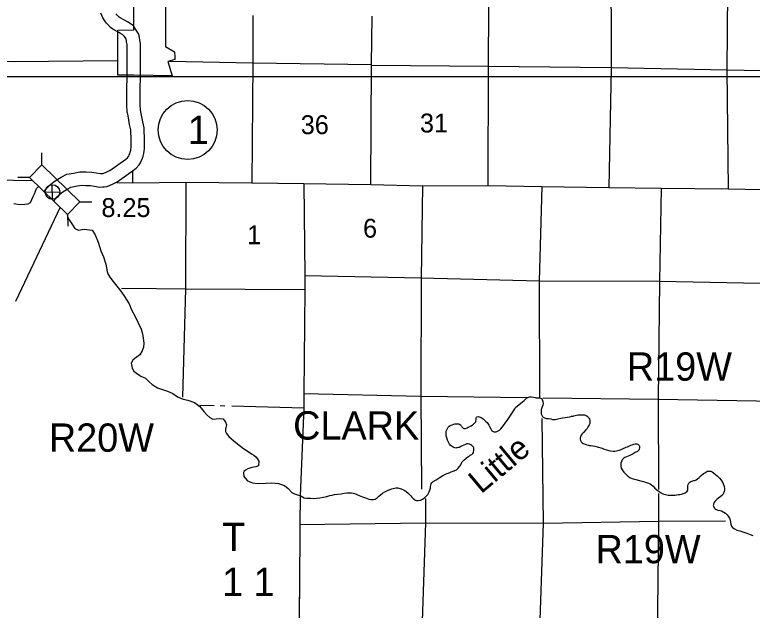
# Model space of a CAD drawing. Extents: x 369523 to 838377, y 495025 to 936819.
# Drawn here: x 563289 to 596328, y 646707 to 673361 of the extents above; entities that cross this region are included whole.
import ezdxf

# ---------------------------------------------------------------- set-up
doc = ezdxf.new("R2010")
doc.units = 0
for name, color, linetype in [('21', 7, 'Continuous'), ('DSN_BRDG_Annotation', 7, 'Continuous'), ('DSN_DRFT_Common-Annotations', 7, 'Continuous'), ('DSN_DRFT_Common-Line', 7, 'Continuous'), ('Level 1', 7, 'Continuous'), ('Level 10', 7, 'Continuous'), ('Level 15', 7, 'Continuous'), ('Level 2', 7, 'Continuous'), ('Level 21', 7, 'Continuous'), ('Level 22', 7, 'Continuous'), ('Level 6', 7, 'Continuous')]:
    doc.layers.add(name, color=color, linetype=linetype)

msp = doc.modelspace()

# ---------------------------------------------------------------- linework, layer by layer
at = {"layer": '21'}
for p, q in [((833097, 670584), (558537, 670584)), ((563335, 660542), (565337, 664768)), ((572908, 647977), (572908, 647977))]:
    msp.add_line(p, q, dxfattribs=at)
at = {"layer": 'DSN_DRFT_Common-Annotations'}
for p, q in [((564986, 665102), (564971, 665753)), ((564653, 665420), (565304, 665435))]:
    msp.add_line(p, q, dxfattribs=at)
msp.add_circle((564978, 665428), 326, dxfattribs=at)
at = {"layer": 'DSN_DRFT_Common-Line'}
msp.add_circle((571038, 668204), 1320, dxfattribs=at)
at = {"layer": 'Level 1'}
for points in [[(567550, 666394), (568259, 666904), (568334, 666955), (568375, 667002), (568396, 667036), (568422, 667086), (568441, 667134), (568461, 667207), (568489, 667298), (568495, 667330), (568500, 667413), (568506, 667533), (568507, 667690), (568504, 667885), (568493, 668075), (568484, 668217), (568437, 668454), (568365, 668830), (568328, 669032), (568311, 669293), (568319, 671313), (568326, 671837), (568321, 671935), (568319, 672032), (568303, 672147), (568294, 672225), (568285, 672257), (568260, 672300), (568200, 672387), (568167, 672437), (568126, 672464), (568031, 672527), (567875, 672609), (567688, 672721), (567581, 672798), (567454, 672922), (567403, 672978), (567348, 673052), (567235, 673221), (567139, 673427)], [(567872, 665887), (568603, 666412), (568733, 666501), (568861, 666646), (568918, 666740), (568968, 666836), (569011, 666945), (569037, 667037), (569072, 667152), (569092, 667256), (569100, 667381), (569106, 667517), (569107, 667693), (569104, 667907), (569092, 668112), (569080, 668295), (569026, 668569), (568955, 668940), (568925, 669105), (568911, 669312), (568919, 671308), (568927, 671850), (568921, 671956), (568919, 672079), (568899, 672224), (568885, 672341), (568842, 672493), (568765, 672624), (568699, 672720), (568604, 672868), (568456, 672966), (568337, 673044), (568170, 673132), (568018, 673223), (567967, 673260), (567884, 673341), (567866, 673360), (567839, 673397)], [(566750, 666311), (567136, 666251), (567187, 666251), (567219, 666254), (567257, 666261), (567306, 666280), (567358, 666303), (567450, 666344), (567539, 666387), (567550, 666394)], [(564613, 665457), (564737, 665611), (564903, 665780), (565104, 665934), (565368, 666097), (565617, 666223), (565920, 666278), (566209, 666327), (566486, 666325), (566750, 666311)], [(566687, 665713), (567094, 665650), (567219, 665652), (567294, 665659), (567419, 665679), (567537, 665726), (567600, 665754), (567702, 665800), (567846, 665869), (567872, 665887)], [(565054, 665047), (565186, 665212), (565302, 665330), (565445, 665439), (565661, 665573), (565809, 665648), (566024, 665687), (566258, 665727), (566468, 665726), (566687, 665713)]]:
    msp.add_lwpolyline(points, dxfattribs=at)
at = {"layer": 'Level 15'}
for points in [[(579238, 665771), (579270, 671100), (579266, 671138), (579306, 673299)], [(548438, 666140), (549830, 666101), (552672, 666103), (555020, 666107), (557941, 666078), (560325, 666012), (563229, 665963), (564079, 665945)], [(567863, 665852), (568578, 665834)], [(568578, 665834), (570960, 665869), (573906, 665838), (576238, 665814), (579238, 665771), (581549, 665711), (584503, 665720), (586903, 665676), (589897, 665633), (592253, 665601), (595264, 665568), (597516, 665528), (600480, 665495), (602734, 665473), (605886, 665418)], [(576238, 665814), (576283, 661672), (576284, 661059), (576243, 656409), (576235, 655765), (576081, 651840)]]:
    msp.add_lwpolyline(points, dxfattribs=at)
at = {"layer": 'Level 2'}
msp.add_lwpolyline([(570041, 673975), (570046, 671944), (570448, 671701), (570466, 671469), (570463, 671362), (570140, 671268), (570344, 670630), (568622, 670654), (567902, 670664), (567906, 671293), (567914, 672679), (568627, 672692), (568624, 674003), (570041, 673975)], dxfattribs=at)
at = {"layer": 'Level 21'}
for p, q in [((564509, 666647), (564502, 667175)), ((563955, 666081), (563427, 666074)), ((566208, 664987), (566736, 664993)), ((565655, 664421), (565661, 663893))]:
    msp.add_line(p, q, dxfattribs=at)
msp.add_lwpolyline([(563955, 666081), (565655, 664421), (566208, 664987), (564509, 666647)], close=True, dxfattribs=at)
at = {"layer": 'Level 22'}
for points in [[(584503, 665720), (584515, 671055), (584537, 676328), (584437, 681553), (584406, 686909)], [(589971, 686884), (589989, 681541), (589999, 676249), (590001, 670994), (589897, 665633)], [(595264, 665568), (595211, 670897), (595246, 676160), (595266, 681506), (595226, 686791)], [(573957, 673324), (573960, 671213), (573906, 665838)], [(547480, 671425), (552737, 671312), (558049, 671278), (563261, 671266), (567897, 671308)], [(570226, 671284), (573960, 671213), (579266, 671138)], [(579270, 671100), (584515, 671055), (590001, 670994), (595211, 670897), (600534, 670794), (605906, 670727)], [(568578, 665834), (568582, 666369)], [(570960, 665869), (570943, 661092), (570802, 656246)], [(581549, 665711), (581491, 661577), (581487, 656294), (581515, 652125)], [(586903, 665676), (586789, 661440), (586791, 656249)], [(592253, 665601), (592170, 661427), (592107, 656148), (592132, 652105)], [(602718, 661287), (597448, 661310), (592170, 661427), (586789, 661440), (581491, 661577), (576283, 661672)], [(568069, 661124), (569643, 661112)], [(569643, 661112), (570943, 661092), (576284, 661059)], [(576243, 656409), (581487, 656294), (586250, 656224)], [(586957, 656207), (592107, 656148), (597398, 656061), (602678, 655976)], [(571583, 655887), (572223, 655873)], [(572489, 655866), (572708, 655860)], [(573007, 655856), (576235, 655765)], [(586908, 655290), (586959, 650609), (586784, 645414)], [(592081, 645399), (592136, 650696), (592143, 651931)], [(581694, 651703), (581690, 650621), (581513, 645330)], [(576061, 650541), (581690, 650621), (586959, 650609), (592136, 650696), (595130, 650703)]]:
    msp.add_lwpolyline(points, dxfattribs=at)
at = {"layer": 'Level 6'}
for points in [[(563246, 664907), (563520, 664871), (563743, 664886), (563887, 664895), (563998, 664962), (564055, 665091), (564117, 665222), (564168, 665343), (564212, 665471), (564269, 665582), (564332, 665660)], [(565643, 664451), (565656, 664323), (565725, 664177), (565873, 663965), (565985, 663798), (566148, 663723), (566405, 663764), (566751, 663725), (566897, 663511), (567020, 663188), (567142, 662788), (567266, 662525), (567377, 662196), (567435, 661870), (567466, 661764), (567549, 661609), (567736, 661359), (568049, 660989), (568199, 660757), (568408, 660424), (568523, 660155), (568690, 659853), (568804, 659607), (568951, 659289), (569015, 659073), (569049, 658879), (569076, 658661), (569053, 658483)], [(569053, 658483), (569001, 658312), (568887, 658146), (568669, 657976), (568574, 657905), (568500, 657764), (568546, 657542), (568629, 657409), (568748, 657312), (568943, 657190), (569140, 657094), (569226, 657021), (569311, 656931), (569446, 656817), (569525, 656763), (569605, 656708), (569687, 656665), (569766, 656636)], [(569687, 656665), (570125, 656513), (570377, 656412), (570587, 656262), (570832, 656157), (571047, 656109), (571349, 656001), (571578, 655819), (571765, 655599), (571901, 655459), (572034, 655327), (572157, 655260), (572312, 655270), (572464, 655295), (572630, 655271), (572738, 655132), (572768, 655009), (572732, 654812), (572735, 654702), (572768, 654617), (572880, 654482), (573123, 654269), (573400, 654046), (573543, 653948), (573695, 653847), (573891, 653714), (574004, 653649), (574091, 653566), (574148, 653500), (574231, 653377), (574203, 653171), (574090, 653128), (573912, 653096), (573734, 653038), (573626, 652979), (573557, 652924), (573537, 652858), (573555, 652698), (573720, 652506), (573943, 652411), (574196, 652387), (574553, 652397), (574813, 652406), (575100, 652385), (575378, 652290), (575540, 652150), (575704, 651974), (575829, 651910), (576006, 651857), (576081, 651840), (576061, 650541), (576068, 650299), (576045, 647872), (576031, 646751)], [(583327, 654061), (583269, 654035), (583195, 653997), (583105, 653975), (583082, 653969), (583042, 653967), (582998, 653979), (582966, 653991), (582932, 654009), (582890, 654031), (582840, 654063), (582798, 654099), (582767, 654139), (582731, 654201), (582705, 654267), (582673, 654319), (582641, 654422), (582622, 654516), (582610, 654640), (582616, 654716), (582672, 654840), (582688, 654878), (582706, 654898), (582754, 654940), (582800, 654970), (582884, 655006), (582961, 655034), (583001, 655046), (583109, 655056), (583181, 655046), (583223, 655028), (583251, 655010), (583277, 654980), (583296, 654953), (583316, 654919), (583350, 654881), (583372, 654861), (583414, 654849), (583484, 654845), (583552, 654871), (583600, 654895), (583669, 654927), (583741, 654961), (583795, 654999), (583845, 655041), (583885, 655073), (583917, 655103), (583939, 655143), (583949, 655183), (583961, 655239), (583965, 655279), (583965, 655321), (583975, 655349), (583995, 655369), (584031, 655373), (584077, 655371), (584101, 655371), (584191, 655331), (584278, 655273), (584330, 655219), (584388, 655161), (584448, 655113), (584489, 655062), (584527, 654990), (584559, 654926), (584617, 654822), (584641, 654770), (584664, 654744), (584716, 654712), (584760, 654694), (584804, 654694), (584852, 654698), (584920, 654718), (585000, 654766), (585064, 654830), (585125, 654900), (585189, 654976), (585259, 655078), (585379, 655244), (585465, 655380), (585687, 655726), (585727, 655780), (585809, 655856), (585867, 655908), (585963, 655982), (586037, 656036), (586109, 656092), (586157, 656136), (586218, 656198), (586274, 656234), (586366, 656262), (586434, 656260), (586524, 656240), (586605, 656224), (586655, 656218), (586731, 656211), (586779, 656217), (586815, 656215), (586847, 656205), (586889, 656179), (586923, 656135)], [(583327, 654061), (583269, 654035), (583195, 653997), (583105, 653975), (583082, 653969), (583042, 653967), (582998, 653979), (582966, 653991), (582932, 654009), (582890, 654031), (582840, 654063), (582798, 654099), (582767, 654139), (582731, 654201), (582705, 654267), (582673, 654319), (582641, 654422), (582622, 654516), (582610, 654640), (582616, 654716), (582672, 654840), (582688, 654878), (582706, 654898), (582754, 654940), (582800, 654970), (582884, 655006), (582961, 655034), (583001, 655046), (583109, 655056), (583181, 655046), (583223, 655028), (583251, 655010), (583277, 654980), (583296, 654953), (583316, 654919), (583350, 654881), (583372, 654861), (583414, 654849), (583484, 654845), (583552, 654871), (583600, 654895), (583669, 654927), (583741, 654961), (583795, 654999), (583845, 655041), (583885, 655073), (583917, 655103), (583939, 655143), (583949, 655183), (583961, 655239), (583965, 655279), (583965, 655321), (583975, 655349), (583995, 655369), (584031, 655373), (584077, 655371), (584101, 655371), (584191, 655331), (584278, 655273), (584330, 655219), (584388, 655161), (584448, 655113), (584489, 655062), (584527, 654990), (584559, 654926), (584617, 654822), (584641, 654770), (584664, 654744), (584716, 654712), (584760, 654694), (584804, 654694), (584852, 654698), (584920, 654718), (585000, 654766), (585064, 654830), (585125, 654900), (585189, 654976), (585259, 655078), (585379, 655244), (585465, 655380), (585687, 655726), (585727, 655780), (585809, 655856), (585867, 655908), (585963, 655982), (586037, 656036), (586109, 656092), (586157, 656136), (586218, 656198), (586274, 656234), (586366, 656262), (586434, 656260), (586524, 656240), (586605, 656224), (586655, 656218), (586731, 656211), (586779, 656217), (586815, 656215), (586847, 656205), (586889, 656179), (586923, 656135)], [(586923, 656135), (586950, 656045), (586960, 655967), (586952, 655893), (586920, 655807), (586888, 655727), (586872, 655685), (586866, 655593), (586874, 655501), (586882, 655471), (586896, 655443), (586935, 655380), (586965, 655348), (587017, 655324), (587115, 655296), (587202, 655282), (587310, 655270), (587386, 655246), (587492, 655250), (587613, 655276), (587755, 655304), (587829, 655320), (587941, 655336), (588032, 655353), (588150, 655369), (588230, 655387), (588306, 655399), (588340, 655407), (588399, 655421), (588461, 655439), (588519, 655451), (588583, 655457), (588661, 655457), (588711, 655457), (588769, 655455), (588808, 655453), (588852, 655441), (588886, 655425), (588928, 655393), (588958, 655369), (588986, 655337), (589012, 655302), (589038, 655266), (589047, 655230), (589055, 655166), (589055, 655116), (589051, 655072), (589019, 655002), (588977, 654924), (588927, 654838), (588869, 654780), (588765, 654664), (588709, 654606), (588669, 654550), (588645, 654498), (588629, 654448), (588625, 654418), (588623, 654358), (588633, 654300), (588663, 654248), (588709, 654200), (588747, 654172), (588840, 654134), (588912, 654108), (588992, 654089), (589032, 654085), (589104, 654079), (589193, 654071), (589281, 654053), (589385, 654021), (589598, 653959), (589690, 653923), (589797, 653882), (589907, 653852), (589973, 653838), (590095, 653830), (590172, 653828), (590252, 653844), (590306, 653860), (590382, 653876), (590432, 653894), (590512, 653928), (590575, 653958), (590625, 653978), (590677, 654000), (590735, 654024), (590793, 654048), (590885, 654090), (590945, 654112), (591023, 654142), (591082, 654156), (591120, 654160), (591158, 654159), (591204, 654143), (591238, 654115), (591260, 654085), (591274, 654053), (591282, 654009), (591280, 653971), (591268, 653919), (591244, 653875)], [(586923, 656135), (586950, 656045), (586960, 655967), (586952, 655893), (586920, 655807), (586888, 655727), (586872, 655685), (586866, 655593), (586874, 655501), (586882, 655471), (586896, 655443), (586935, 655380), (586965, 655348), (587017, 655324), (587115, 655296), (587202, 655282), (587310, 655270), (587386, 655246), (587492, 655250), (587613, 655276), (587755, 655304), (587829, 655320), (587941, 655336), (588032, 655353), (588150, 655369), (588230, 655387), (588306, 655399), (588340, 655407), (588399, 655421), (588461, 655439), (588519, 655451), (588583, 655457), (588661, 655457), (588711, 655457), (588769, 655455), (588808, 655453), (588852, 655441), (588886, 655425), (588928, 655393), (588958, 655369), (588986, 655337), (589012, 655302), (589038, 655266), (589047, 655230), (589055, 655166), (589055, 655116), (589051, 655072), (589019, 655002), (588977, 654924), (588927, 654838), (588869, 654780), (588765, 654664), (588709, 654606), (588669, 654550), (588645, 654498), (588629, 654448), (588625, 654418), (588623, 654358), (588633, 654300), (588663, 654248), (588709, 654200), (588747, 654172), (588840, 654134), (588912, 654108), (588992, 654089), (589032, 654085), (589104, 654079), (589193, 654071), (589281, 654053), (589385, 654021), (589598, 653959), (589690, 653923), (589797, 653882), (589907, 653852), (589973, 653838), (590095, 653830), (590172, 653828), (590252, 653844), (590306, 653860), (590382, 653876), (590432, 653894), (590512, 653928), (590575, 653958), (590625, 653978), (590677, 654000), (590735, 654024), (590793, 654048), (590885, 654090), (590945, 654112), (591023, 654142), (591082, 654156), (591120, 654160), (591158, 654159), (591204, 654143), (591238, 654115), (591260, 654085), (591274, 654053), (591282, 654009), (591280, 653971), (591268, 653919), (591244, 653875)], [(573113, 654278), (573123, 654269), (573400, 654046), (573543, 653948), (573695, 653847), (573891, 653714), (574004, 653649), (574091, 653566), (574148, 653500), (574231, 653377), (574203, 653171), (574090, 653128), (573912, 653096), (573734, 653038), (573626, 652979), (573557, 652924), (573537, 652858), (573555, 652698), (573720, 652506), (573943, 652411), (574196, 652387), (574553, 652397), (574813, 652406), (575100, 652385), (575378, 652290), (575540, 652150), (575704, 651974), (575829, 651910), (576006, 651857), (576081, 651840), (576061, 650541), (576068, 650299), (576045, 647872), (576011, 645207)], [(576081, 651840), (576248, 651733), (576370, 651725), (576558, 651717), (576679, 651711), (576809, 651729), (576963, 651742), (577116, 651766), (577272, 651804), (577399, 651836), (577503, 651862), (577619, 651882), (577755, 651908), (577914, 651920), (578050, 651942), (578170, 651960), (578245, 651961), (578333, 651963), (578369, 651957), (578447, 651943), (578551, 651911), (578642, 651875), (578716, 651845), (578875, 651779), (578995, 651733), (579081, 651702), (579157, 651682), (579246, 651666), (579354, 651662), (579442, 651684), (579522, 651740), (579598, 651806), (579679, 651878), (579759, 651942), (579863, 652008), (579981, 652066), (580097, 652110), (580188, 652140), (580356, 652182), (580456, 652190), (580599, 652147), (580731, 652077), (580807, 652031), (580926, 651935), (581028, 651829), (581080, 651775), (581143, 651713), (581193, 651660), (581229, 651634), (581291, 651616), (581361, 651614), (581464, 651634), (581562, 651672), (581644, 651738), (581720, 651810), (581790, 651894), (581848, 652004), (581884, 652074), (581916, 652164), (581914, 652246), (581950, 652366), (581980, 652408), (582036, 652462), (582170, 652550), (582296, 652632), (582473, 652734), (582609, 652806), (582751, 652862), (582843, 652900), (582970, 652948), (583074, 652998), (583158, 653070), (583230, 653154), (583268, 653220), (583304, 653288), (583334, 653348), (583360, 653380), (583410, 653426), (583526, 653524), (583586, 653570), (583645, 653604), (583695, 653642), (583727, 653662), (583759, 653680), (583789, 653708), (583805, 653726), (583835, 653764), (583847, 653798), (583859, 653858), (583859, 653900), (583859, 653934), (583855, 653972), (583836, 654002), (583772, 654076), (583716, 654112), (583654, 654140), (583608, 654152), (583541, 654151), (583477, 654131), (583411, 654101), (583327, 654061)], [(576081, 651840), (576248, 651733), (576370, 651725), (576558, 651717), (576679, 651711), (576809, 651729), (576963, 651742), (577116, 651766), (577272, 651804), (577399, 651836), (577503, 651862), (577619, 651882), (577755, 651908), (577914, 651920), (578050, 651942), (578170, 651960), (578245, 651961), (578333, 651963), (578369, 651957), (578447, 651943), (578551, 651911), (578642, 651875), (578716, 651845), (578875, 651779), (578995, 651733), (579081, 651702), (579157, 651682), (579246, 651666), (579354, 651662), (579442, 651684), (579522, 651740), (579598, 651806), (579679, 651878), (579759, 651942), (579863, 652008), (579981, 652066), (580097, 652110), (580188, 652140), (580356, 652182), (580456, 652190), (580599, 652147), (580731, 652077), (580807, 652031), (580926, 651935), (581028, 651829), (581080, 651775), (581143, 651713), (581193, 651660), (581229, 651634), (581291, 651616), (581361, 651614), (581464, 651634), (581562, 651672), (581644, 651738), (581720, 651810), (581790, 651894), (581848, 652004), (581884, 652074), (581916, 652164), (581914, 652246), (581950, 652366), (581980, 652408), (582036, 652462), (582170, 652550), (582296, 652632), (582473, 652734), (582609, 652806), (582751, 652862), (582843, 652900), (582970, 652948), (583074, 652998), (583158, 653070), (583230, 653154), (583268, 653220), (583304, 653288), (583334, 653348), (583360, 653380), (583410, 653426), (583526, 653524), (583586, 653570), (583645, 653604), (583695, 653642), (583727, 653662), (583759, 653680), (583789, 653708), (583805, 653726), (583835, 653764), (583847, 653798), (583859, 653858), (583859, 653900), (583859, 653934), (583855, 653972), (583836, 654002), (583772, 654076), (583716, 654112), (583654, 654140), (583608, 654152), (583541, 654151), (583477, 654131), (583411, 654101), (583327, 654061)], [(591244, 653875), (591220, 653843), (591180, 653809), (591078, 653761), (590988, 653711), (590906, 653669), (590842, 653637), (590770, 653605), (590697, 653569), (590623, 653537), (590579, 653515), (590557, 653499), (590501, 653435), (590467, 653369), (590447, 653297), (590437, 653235), (590435, 653143), (590454, 653067), (590494, 652993), (590576, 652891), (590632, 652825), (590677, 652777), (590749, 652711), (590849, 652652), (590909, 652622), (591000, 652588), (591118, 652552), (591273, 652512), (591375, 652486), (591449, 652466), (591529, 652446), (591636, 652411), (591682, 652393), (591754, 652363), (591814, 652325), (591887, 652253), (591959, 652169), (592047, 652099), (592110, 652049), (592198, 651987), (592290, 651932), (592362, 651906), (592439, 651880), (592565, 651864), (592701, 651862), (592778, 651858), (592874, 651858), (592956, 651872), (593016, 651882), (593090, 651892), (593153, 651902), (593201, 651914), (593253, 651928), (593299, 651949), (593325, 651965), (593361, 651989), (593393, 652013), (593421, 652047), (593437, 652085), (593447, 652128), (593447, 652182), (593447, 652210), (593449, 652280), (593461, 652338), (593491, 652398), (593527, 652434), (593571, 652466), (593621, 652484), (593717, 652508), (593751, 652518), (593809, 652546), (593877, 652592), (593950, 652642), (594034, 652736), (594138, 652826), (594198, 652863), (594274, 652909), (594312, 652925), (594354, 652939), (594414, 652939), (594473, 652927), (594527, 652903), (594663, 652797), (594701, 652769), (594760, 652719), (594862, 652621), (594942, 652526), (595013, 652408), (595067, 652242), (595079, 652162), (595079, 652100), (595065, 652026), (595052, 651972), (595042, 651940), (595020, 651900), (594967, 651838), (594883, 651772), (594821, 651726), (594741, 651664), (594709, 651636), (594651, 651580)], [(591244, 653875), (591220, 653843), (591180, 653809), (591078, 653761), (590988, 653711), (590906, 653669), (590842, 653637), (590770, 653605), (590697, 653569), (590623, 653537), (590579, 653515), (590557, 653499), (590501, 653435), (590467, 653369), (590447, 653297), (590437, 653235), (590435, 653143), (590454, 653067), (590494, 652993), (590576, 652891), (590632, 652825), (590677, 652777), (590749, 652711), (590849, 652652), (590909, 652622), (591000, 652588), (591118, 652552), (591273, 652512), (591375, 652486), (591449, 652466), (591529, 652446), (591636, 652411), (591682, 652393), (591754, 652363), (591814, 652325), (591887, 652253), (591959, 652169), (592047, 652099), (592110, 652049), (592198, 651987), (592290, 651932), (592362, 651906), (592439, 651880), (592565, 651864), (592701, 651862), (592778, 651858), (592874, 651858), (592956, 651872), (593016, 651882), (593090, 651892), (593153, 651902), (593201, 651914), (593253, 651928), (593299, 651949), (593325, 651965), (593361, 651989), (593393, 652013), (593421, 652047), (593437, 652085), (593447, 652128), (593447, 652182), (593447, 652210), (593449, 652280), (593461, 652338), (593491, 652398), (593527, 652434), (593571, 652466), (593621, 652484), (593717, 652508), (593751, 652518), (593809, 652546), (593877, 652592), (593950, 652642), (594034, 652736), (594138, 652826), (594198, 652863), (594274, 652909), (594312, 652925), (594354, 652939), (594414, 652939), (594473, 652927), (594527, 652903), (594663, 652797), (594701, 652769), (594760, 652719), (594862, 652621), (594942, 652526), (595013, 652408), (595067, 652242), (595079, 652162), (595079, 652100), (595065, 652026), (595052, 651972), (595042, 651940), (595020, 651900), (594967, 651838), (594883, 651772), (594821, 651726), (594741, 651664), (594709, 651636), (594651, 651580)], [(594651, 651580), (594625, 651534), (594609, 651504), (594599, 651476), (594585, 651432), (594583, 651390), (594593, 651360), (594613, 651314), (594645, 651264), (594672, 651232), (594722, 651211), (594786, 651193), (594890, 651171), (594946, 651155), (595123, 651055), (595201, 650981), (595248, 650923), (595282, 650875), (595308, 650835), (595340, 650743), (595348, 650648), (595364, 650558), (595393, 650476), (595439, 650416), (595539, 650348), (595634, 650298), (595776, 650254), (595947, 650195), (596087, 650151), (596238, 650097), (596348, 650057)], [(594651, 651580), (594625, 651534), (594609, 651504), (594599, 651476), (594585, 651432), (594583, 651390), (594593, 651360), (594613, 651314), (594645, 651264), (594672, 651232), (594722, 651211), (594786, 651193), (594890, 651171), (594946, 651155), (595123, 651055), (595201, 650981), (595248, 650923), (595282, 650875), (595308, 650835), (595340, 650743), (595348, 650648), (595364, 650558), (595393, 650476), (595439, 650416), (595539, 650348), (595634, 650298), (595776, 650254), (595947, 650195), (596087, 650151), (596238, 650097), (596348, 650057)]]:
    msp.add_lwpolyline(points, dxfattribs=at)

# ---------------------------------------------------------------- texts
at = {"layer": '21'}
for s, height, p in [('R19W', 1267.2, (590711, 656982)), ('CLARK', 1267.2, (575759, 654346)), ('R20W', 1267.2, (564818, 653800)), ('T', 1267, (572585, 649355)), ('R19W', 1267.2, (589308, 648809)), ('1 1', 1267.2, (572577, 647343))]:
    msp.add_text(s, height=height, dxfattribs=at).set_placement(p)
at = {"layer": 'DSN_BRDG_Annotation'}
msp.add_text('8.25', height=844.8, dxfattribs=at).set_placement((567172, 664308))
at = {"layer": 'DSN_DRFT_Common-Line'}
msp.add_text('1', height=1267, dxfattribs=at).set_placement((571038, 667571))
at = {"layer": 'Level 10'}
msp.add_text('Little', height=1056, rotation=40, dxfattribs=at).set_placement((584177, 651886))
at = {"layer": 'Level 22'}
for s, height, p in [('36', 844.8, (576101, 668018)), ('31', 844.8, (581442, 668093)), ('6', 845, (578892, 663384)), ('1', 845, (573698, 663092))]:
    msp.add_text(s, height=height, dxfattribs=at).set_placement(p)

doc.saveas('drawing.dxf')
